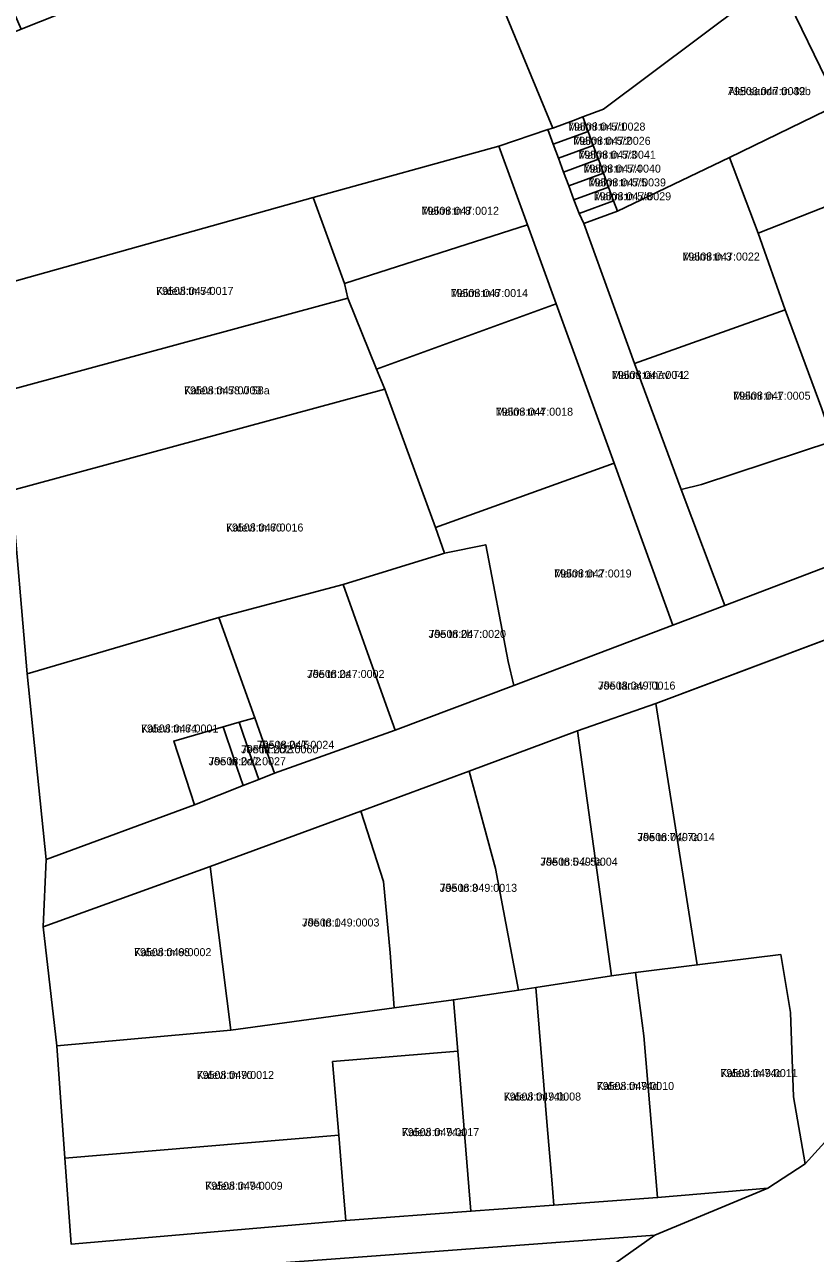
# Model space of a CAD drawing. Extents: x 643847 to 663718, y 6468443 to 6482775.
# Drawn here: x 659964.4 to 660112.6, y 6473079.5 to 6473309.8 of the extents above; entities that cross this region are included whole.
import ezdxf

# ---------------------------------------------------------------- set-up
doc = ezdxf.new("R2010")
doc.units = 0
for name, color, linetype in [('L_AADRESS', 7, 'Continuous'), ('PIIR', 7, 'Continuous'), ('TUNNUS', 7, 'Continuous')]:
    doc.layers.add(name, color=color, linetype=linetype)

msp = doc.modelspace()

# ---------------------------------------------------------------- linework, layer by layer
at = {"layer": 'PIIR'}
for points in [[(659993.03, 6473320.68), (659984.5, 6473342.37), (659991.61, 6473345.41), (660006.54, 6473351.99), (660026.29, 6473363.65), (660035.8, 6473347.43), (660049.27, 6473324.58), (660063.39, 6473290.44), (660062.45, 6473290.13), (660053.26, 6473287.06), (660018.46, 6473277.41), (659952.92, 6473259.06), (659943.11, 6473284), (659937.22, 6473298.34), (659963.74, 6473308.95)], [(660099.71, 6473314.06), (660072.87, 6473293.96), (660069.03, 6473292.54), (660067.24, 6473291.87), (660063.39, 6473290.44), (660049.27, 6473324.58), (660072.14, 6473344.18)], [(659963.74, 6473308.95), (659954.97, 6473329.23), (659964.07, 6473333.26), (659984.5, 6473342.37), (659993.03, 6473320.68)], [(660128.42, 6473335.57), (660151.45, 6473311.68), (660116.91, 6473294.87), (660105.48, 6473318.38)], [(660105.48, 6473318.38), (660116.91, 6473294.87), (660096.53, 6473284.88), (660075.49, 6473274.82), (660074.78, 6473276.77), (660073.82, 6473279.37), (660072.87, 6473281.98), (660071.93, 6473284.58), (660070.98, 6473287.18), (660070.03, 6473289.79), (660069.03, 6473292.54), (660072.87, 6473293.96), (660099.71, 6473314.06)], [(660096.53, 6473284.88), (660116.91, 6473294.87), (660151.45, 6473311.68), (660166.34, 6473296.04), (660157.08, 6473292.5), (660101.85, 6473270.73)], [(660106.92, 6473256.36), (660101.85, 6473270.73), (660157.08, 6473292.5), (660166.34, 6473296.04), (660198.51, 6473262.17), (660179.99, 6473241.78), (660175.31, 6473233.19), (660155.86, 6473223.83), (660095.63, 6473200.91), (660087.44, 6473222.65), (660091.28, 6473223.58), (660115.89, 6473231.76), (660113.81, 6473237.76)], [(660063.47, 6473287.39), (660062.45, 6473290.13), (660063.39, 6473290.44), (660067.24, 6473291.87), (660069.03, 6473292.54), (660070.03, 6473289.79)], [(660087.44, 6473222.65), (660095.63, 6473200.91), (660085.89, 6473197.23), (660074.86, 6473227.61), (660064.01, 6473257.46), (660058.63, 6473272.26), (660053.26, 6473287.06), (660062.45, 6473290.13), (660063.47, 6473287.39), (660064.44, 6473284.79), (660065.41, 6473282.18), (660066.37, 6473279.58), (660067.35, 6473277), (660068.33, 6473274.41), (660069.19, 6473272.54), (660078.7, 6473246.31)], [(660064.44, 6473284.79), (660063.47, 6473287.39), (660070.03, 6473289.79), (660070.98, 6473287.18)], [(660058.63, 6473272.26), (660024.32, 6473261.29), (660018.46, 6473277.41), (660053.26, 6473287.06)], [(660065.41, 6473282.18), (660064.44, 6473284.79), (660070.98, 6473287.18), (660071.93, 6473284.58)], [(660066.37, 6473279.58), (660065.41, 6473282.18), (660071.93, 6473284.58), (660072.87, 6473281.98)], [(660069.19, 6473272.54), (660075.49, 6473274.82), (660096.53, 6473284.88), (660101.85, 6473270.73), (660106.92, 6473256.36), (660078.7, 6473246.31)], [(660067.35, 6473277), (660066.37, 6473279.58), (660072.87, 6473281.98), (660073.82, 6473279.37)], [(659952.92, 6473259.06), (660018.46, 6473277.41), (660024.32, 6473261.29), (660024.99, 6473258.53), (659960.15, 6473240.89)], [(660068.33, 6473274.41), (660067.35, 6473277), (660073.82, 6473279.37), (660074.78, 6473276.77)], [(660064.01, 6473257.46), (660030.37, 6473245.24), (660024.99, 6473258.53), (660024.32, 6473261.29), (660058.63, 6473272.26)], [(659960.15, 6473240.89), (660024.99, 6473258.53), (660030.37, 6473245.24), (660031.9, 6473241.46), (659961.95, 6473222.46)], [(660074.86, 6473227.61), (660041.41, 6473215.53), (660031.9, 6473241.46), (660030.37, 6473245.24), (660064.01, 6473257.46)], [(660078.7, 6473246.31), (660106.92, 6473256.36), (660113.81, 6473237.76), (660115.89, 6473231.76), (660091.28, 6473223.58), (660087.44, 6473222.65)], [(660031.9, 6473241.46), (660041.41, 6473215.53), (660043.1, 6473210.72), (660042.37, 6473210.5), (660024.1, 6473204.84), (660000.83, 6473198.67), (659964.88, 6473188.12), (659961.95, 6473222.46)], [(659999.16, 6473152), (659967.86, 6473140.67), (659968.43, 6473153.3), (659996.27, 6473163.54), (660005.38, 6473167.16), (660008.27, 6473168.3), (660011.24, 6473169.47), (660033.84, 6473177.53), (660056.11, 6473185.9), (660085.89, 6473197.23), (660095.63, 6473200.91), (660155.86, 6473223.83), (660171.72, 6473229.65), (660170.17, 6473215.35), (660123.43, 6473197.85), (660097.19, 6473188.01), (660082.67, 6473182.57), (660068.02, 6473177.41), (660047.7, 6473169.86), (660027.39, 6473162.39)], [(660085.89, 6473197.23), (660056.11, 6473185.9), (660055.05, 6473190.41), (660050.82, 6473212.31), (660043.1, 6473210.72), (660041.41, 6473215.53), (660074.86, 6473227.61)], [(660033.84, 6473177.53), (660032.15, 6473182.24), (660024.1, 6473204.84), (660042.37, 6473210.5), (660043.1, 6473210.72), (660050.82, 6473212.31), (660055.05, 6473190.41), (660056.11, 6473185.9)], [(660011.24, 6473169.47), (660009.55, 6473174.18), (660007.53, 6473179.88), (660000.83, 6473198.67), (660024.1, 6473204.84), (660032.15, 6473182.24), (660033.84, 6473177.53)], [(659964.88, 6473188.12), (660000.83, 6473198.67), (660007.53, 6473179.88), (660004.59, 6473179.03), (660001.62, 6473178.17), (659992.35, 6473175.49), (659996.27, 6473163.54), (659968.43, 6473153.3)], [(660090.45, 6473133.55), (660082.67, 6473182.57), (660123.43, 6473197.85), (660141.44, 6473148.27), (660146.85, 6473135.88), (660141.77, 6473130.58), (660110.66, 6473096.26), (660108.49, 6473108.8), (660107.93, 6473124.6), (660106.1, 6473135.46)], [(660068.02, 6473177.41), (660082.67, 6473182.57), (660090.45, 6473133.55), (660078.9, 6473132.09), (660074.41, 6473131.52)], [(660005.38, 6473167.16), (659996.27, 6473163.54), (659992.35, 6473175.49), (660001.62, 6473178.17), (660003.7, 6473172.07)], [(660006.62, 6473173.11), (660008.27, 6473168.3), (660005.38, 6473167.16), (660003.7, 6473172.07), (660001.62, 6473178.17), (660004.59, 6473179.03)], [(660008.27, 6473168.3), (660006.62, 6473173.11), (660004.59, 6473179.03), (660007.53, 6473179.88), (660009.55, 6473174.18), (660011.24, 6473169.47)], [(660068.02, 6473177.41), (660074.41, 6473131.52), (660060.22, 6473129.32), (660056.99, 6473128.83), (660052.64, 6473151.62), (660047.7, 6473169.86)], [(660047.7, 6473169.86), (660052.64, 6473151.62), (660056.99, 6473128.83), (660044.76, 6473127), (660033.63, 6473125.48), (660032.89, 6473135.81), (660031.65, 6473149.16), (660027.39, 6473162.39)], [(660027.39, 6473162.39), (660031.65, 6473149.16), (660032.89, 6473135.81), (660033.63, 6473125.48), (660003.07, 6473121.32), (659999.16, 6473152)], [(659967.86, 6473140.67), (659999.16, 6473152), (660003.07, 6473121.32), (659970.42, 6473118.35)], [(660108.49, 6473108.8), (660110.66, 6473096.26), (660103.66, 6473091.71), (660083.01, 6473089.92), (660080.44, 6473120.26), (660078.9, 6473132.09), (660090.45, 6473133.55), (660106.1, 6473135.46), (660107.93, 6473124.6)], [(660063.59, 6473088.5), (660063.2, 6473093.23), (660062.36, 6473103.37), (660060.22, 6473129.32), (660074.41, 6473131.52), (660078.9, 6473132.09), (660080.44, 6473120.26), (660083.01, 6473089.92)], [(660048.04, 6473087.35), (660047.66, 6473091.93), (660045.56, 6473117.35), (660044.76, 6473127), (660056.99, 6473128.83), (660060.22, 6473129.32), (660062.36, 6473103.37), (660063.2, 6473093.23), (660063.59, 6473088.5)], [(660003.07, 6473121.32), (660033.63, 6473125.48), (660044.76, 6473127), (660045.56, 6473117.35), (660022.13, 6473115.41), (660023.28, 6473101.59), (659971.96, 6473097.33), (659970.42, 6473118.35)], [(660022.13, 6473115.41), (660045.56, 6473117.35), (660047.66, 6473091.93), (660048.04, 6473087.35), (660024.6, 6473085.61), (660024.23, 6473089.97), (660023.28, 6473101.59)], [(659973.13, 6473081.17), (659971.96, 6473097.33), (660023.28, 6473101.59), (660024.23, 6473089.97), (660024.6, 6473085.61)], [(659973.82, 6473074.79), (660082.51, 6473082.87), (660016.77, 6473036.33), (659976.91, 6473033.35)]]:
    msp.add_lwpolyline(points, close=True, dxfattribs=at)
for points in [[(659961.04, 6473078.05), (659958.2, 6473107.83), (659958.03, 6473109.63), (659955.69, 6473142.54), (659954.71, 6473156.14), (659952.39, 6473185.99), (659950.99, 6473202.8), (659949.68, 6473219.1), (659961.95, 6473222.46), (659964.88, 6473188.12), (659968.43, 6473153.3), (659967.86, 6473140.67), (659970.42, 6473118.35), (659971.96, 6473097.33), (659973.13, 6473081.17), (660024.6, 6473085.61), (660048.04, 6473087.35), (660063.59, 6473088.5), (660083.01, 6473089.92), (660103.66, 6473091.71), (660082.51, 6473082.87), (659973.82, 6473074.79)], [(660114.87, 6473047.77), (660107.15, 6473058.46), (660087.95, 6473045.96), (660060.12, 6473039.38), (660054.69, 6473037.22), (660033.03, 6473025.99), (660020.58, 6473017.1), (659988.58, 6472996.24), (659980.3, 6472985.56), (659979.59, 6472983.5), (659976.91, 6473033.35), (660016.77, 6473036.33), (660082.51, 6473082.87), (660103.66, 6473091.71), (660110.66, 6473096.26), (660141.77, 6473130.58)]]:
    msp.add_lwpolyline(points, dxfattribs=at)

# ---------------------------------------------------------------- texts
at = {"layer": 'L_AADRESS'}
for s, p in [('Aleksandri tn 49b', (660096.23, 6473296.6)), ('Malmi tn 5/1', (660066.24, 6473289.96)), ('Malmi tn 5/2', (660067.22, 6473287.29)), ('Malmi tn 5/3', (660068.19, 6473284.68)), ('Malmi tn 5/4', (660069.14, 6473282.08)), ('Malmi tn 5/5', (660070.09, 6473279.49)), ('Malmi tn 5/6', (660071.06, 6473276.89)), ('Malmi tn 8', (660038.79, 6473274.17)), ('Malmi tn 3', (660087.68, 6473265.59)), ('Kalevi tn 54', (659989.04, 6473259.15)), ('Malmi tn 6', (660044.24, 6473258.75)), ('Malmi tänav T1', (660074.45, 6473243.4)), ('Kalevi tn 58 // 58a', (659994.27, 6473240.5)), ('Malmi tn 1', (660097.19, 6473239.5)), ('Malmi tn 4', (660052.68, 6473236.5)), ('Kalevi tn 60', (660002.14, 6473214.79)), ('Malmi tn 2', (660063.65, 6473206.17)), ('Jõe tn 2b', (660040.11, 6473194.84)), ('Jõe tn 2a', (660017.34, 6473187.34)), ('Jõe tänav T1', (660071.86, 6473185.16)), ('Kalevi tn 64', (659986.21, 6473177.11)), ('Jõe tn 2c/3', (660004.95, 6473173.21)), ('Jõe tn 2c/5', (660007.92, 6473174.06)), ('Jõe tn 2c/2', (659998.87, 6473170.97)), ('Jõe tn 7 // 7a', (660079.24, 6473156.75)), ('Jõe tn 5 // 5a', (660061.05, 6473152.14)), ('Jõe tn 3', (660042.19, 6473147.24)), ('Jõe tn 1', (660016.39, 6473140.74)), ('Kalevi tn 68', (659984.9, 6473135.18)), ('Kalevi tn 70', (659996.64, 6473112.16)), ('Kalevi tn 74c', (660094.78, 6473112.51)), ('Kalevi tn 74d', (660071.61, 6473110.09)), ('Kalevi tn 74b', (660054.18, 6473108.11)), ('Kalevi tn 74a', (660035.09, 6473101.44)), ('Kalevi tn 74', (659998.25, 6473091.38))]:
    msp.add_text(s, height=1.5, dxfattribs=at).set_placement(p)
at = {"layer": 'TUNNUS'}
for s, p in [('79508:047:0032', (660096.23, 6473296.6)), ('79508:047:0028', (660066.24, 6473289.96)), ('79508:047:0026', (660067.22, 6473287.29)), ('79508:047:0041', (660068.19, 6473284.68)), ('79508:047:0040', (660069.14, 6473282.08)), ('79508:047:0039', (660070.09, 6473279.49)), ('79508:047:0029', (660071.06, 6473276.89)), ('79508:047:0012', (660038.79, 6473274.17)), ('79508:047:0022', (660087.68, 6473265.59)), ('79508:047:0017', (659989.04, 6473259.15)), ('79508:047:0014', (660044.24, 6473258.75)), ('79508:047:0042', (660074.45, 6473243.4)), ('79508:047:0003', (659994.27, 6473240.5)), ('79508:047:0005', (660097.19, 6473239.5)), ('79508:047:0018', (660052.68, 6473236.5)), ('79508:047:0016', (660002.14, 6473214.79)), ('79508:047:0019', (660063.65, 6473206.17)), ('79508:047:0020', (660040.11, 6473194.84)), ('79508:047:0002', (660017.34, 6473187.34)), ('79508:049:0016', (660071.86, 6473185.16)), ('79508:047:0001', (659986.21, 6473177.11)), ('79501:002:0060', (660004.95, 6473173.21)), ('79508:047:0024', (660007.92, 6473174.06)), ('79508:047:0027', (659998.87, 6473170.97)), ('79508:049:0014', (660079.24, 6473156.75)), ('79508:049:0004', (660061.05, 6473152.14)), ('79508:049:0013', (660042.19, 6473147.24)), ('79508:049:0003', (660016.39, 6473140.74)), ('79508:049:0002', (659984.9, 6473135.18)), ('79508:049:0012', (659996.64, 6473112.16)), ('79508:049:0011', (660094.78, 6473112.51)), ('79508:049:0010', (660071.61, 6473110.09)), ('79508:049:0008', (660054.18, 6473108.11)), ('79508:049:0017', (660035.09, 6473101.44)), ('79508:049:0009', (659998.25, 6473091.38))]:
    msp.add_text(s, height=1.5, dxfattribs=at).set_placement(p)

doc.saveas('drawing.dxf')
